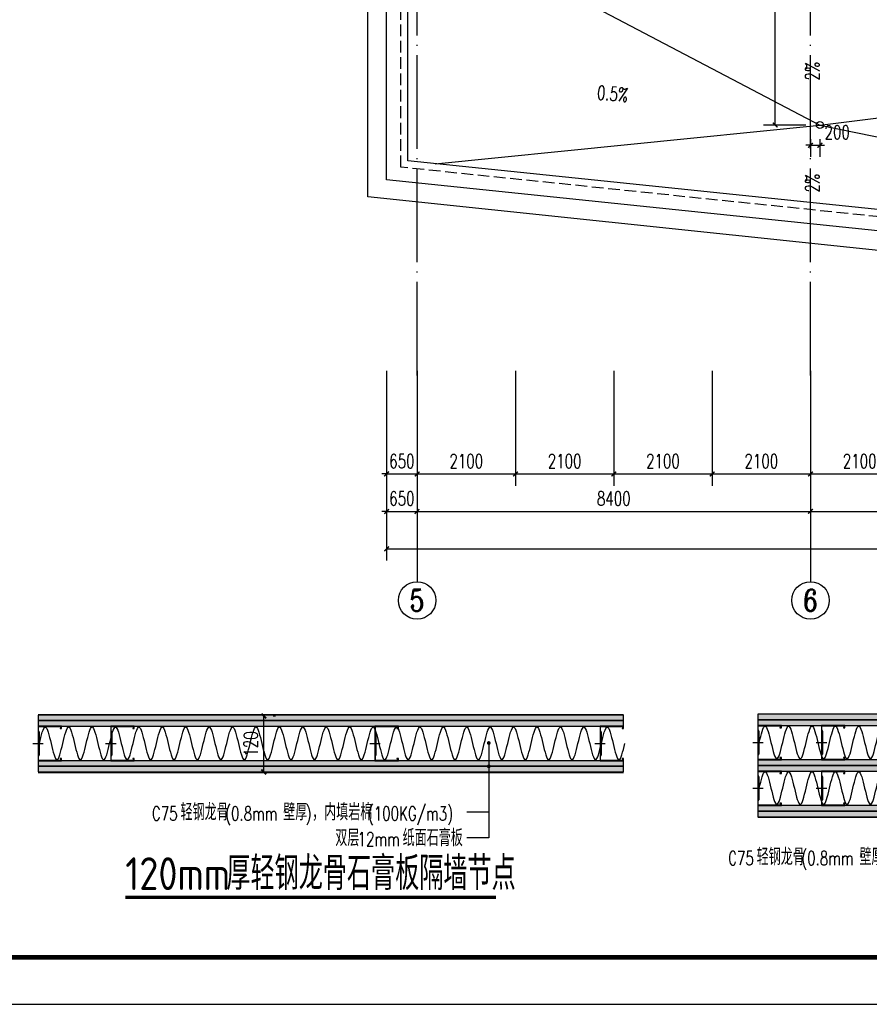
# Model space of a CAD drawing. Extents: x 797781 to 1255204, y 21234 to 1024248.
# Tile 323 of 656: x 888023 to 906164, y 350600 to 371624. Entities that reach past the tile are written whole.
import ezdxf
from ezdxf.enums import TextEntityAlignment as Align

# ---------------------------------------------------------------- set-up
doc = ezdxf.new("R2010")
doc.units = 0
doc.header["$LTSCALE"] = 1000
doc.header["$MEASUREMENT"] = 0
for name, pattern in [('230303生产综合楼-平面图_t8$0$__DASH', [0.35, 0.25, -0.1]), ('230303生产综合楼-平面图_t8$0$DOTE', [2.42, 2, -0.2, 0.02, -0.2]), ('CENTER2', [28.575, 19.05, -3.175, 3.175, -3.175]), ('HIDDEN2', [0.1875, 0.125, -0.0625])]:
    doc.linetypes.add(name, pattern=pattern)
for name, color, linetype in [('230303生产综合楼-平面图_t8$0$AXIS', 3, 'Continuous'), ('230303生产综合楼-平面图_t8$0$AXIS_TEXT', 7, 'Continuous'), ('230303生产综合楼-平面图_t8$0$CURTWALL', 4, 'Continuous'), ('230303生产综合楼-平面图_t8$0$DIM_SYMB', 3, 'Continuous'), ('230303生产综合楼-平面图_t8$0$DOTE', 1, '230303生产综合楼-平面图_t8$0$DOTE'), ('230303生产综合楼-平面图_t8$0$PUB_DIM', 3, 'Continuous'), ('230303生产综合楼-平面图_t8$0$PUB_TEXT', 7, 'Continuous'), ('230303生产综合楼-平面图_t8$0$PUB_TITLE', 4, 'Continuous'), ('230303生产综合楼-平面图_t8$0$VPIPE-雨水', 4, 'Continuous'), ('230303生产综合楼-平面图_t8$0$水管', 4, 'Continuous'), ('230303生产综合楼-平面图_t8$0$看线', 115, 'Continuous'), ('AXIS_TEXT', 7, 'Continuous'), ('DIM_LEAD', 3, 'Continuous'), ('DIM_SYMB', 3, 'Continuous'), ('FD-节点内部线-JYZS', 34, 'Continuous'), ('FD-节点填充-JYZS', 250, 'Continuous'), ('FD-节点完成面线-JYZS', 4, 'Continuous'), ('FD-节点构件-JYZS', 16, 'Continuous'), ('PUB_DIM', 3, 'Continuous'), ('PUB_TEXT', 7, 'Continuous')]:
    doc.layers.add(name, color=color, linetype=linetype)
doc.styles.add('230303生产综合楼-平面图_t8$0$_TCH_AXIS', font='COMPLEX', dxfattribs={"bigfont": 'GBCBIG'})
doc.styles.add('230303生产综合楼-平面图_t8$0$_TCH_DIM', font='SIMPLEX', dxfattribs={"bigfont": 'GBCBIG'})
doc.styles.add('230303生产综合楼-平面图_T8$0$_TCH_DIM_T3', font='SIMPLEX', dxfattribs={"width": 0.705882, "bigfont": 'GBCBIG'})
doc.styles.add('_TCH_DIM', font='SIMPLEX', dxfattribs={"bigfont": 'GBCBIG'})
doc.styles.add('_TCH_DIM_T3', font='SIMPLEX', dxfattribs={"width": 0.705882, "bigfont": 'GBCBIG'})
doc.styles.add('COMPLEX', font='COMPLEX')
doc.styles.get("Standard").update_dxf_attribs({"font": 'gbenor.shx', "bigfont": 'gbcbig.shx'})
doc.dimstyles.new('230303生产综合楼-平面图_T8$0$_TCH_ARCH&&100', dxfattribs={"dimtxt": 297.5, "dimasz": 100, "dimexe": 250, "dimexo": 300, "dimgap": 126.25, "dimtad": 1, "dimdec": 0, "dimzin": 0, "dimdsep": 46, "dimtxsty": '230303生产综合楼-平面图_T8$0$_TCH_DIM_T3', "dimblk": '230303生产综合楼-平面图_t8$0$_ArchTick', "dimcen": 0.09, "dimclrt": 7, "dimazin": 2, "dimtfac": 1, "dimtdec": 0, "dimtix": 1, "dimtmove": 2, "dimatfit": 3, "dimfxl": 1, "dimtolj": 1, "dimtzin": 0, "dimarcsym": 0})
doc.dimstyles.new('_TCH_ARCH&&10', dxfattribs={"dimtxt": 29.75, "dimasz": 10, "dimexe": 25, "dimexo": 30, "dimgap": 12.625, "dimtad": 1, "dimdec": 0, "dimzin": 0, "dimdsep": 46, "dimtxsty": '_TCH_DIM_T3', "dimblk": 'ARCHTICK', "dimcen": 0.09, "dimclrt": 7, "dimazin": 2, "dimtfac": 1, "dimtdec": 0, "dimtix": 1, "dimtmove": 2, "dimatfit": 3, "dimfxl": 1, "dimtolj": 1, "dimtzin": 0, "dimarcsym": 0})

# ---------------------------------------------------------------- blocks, each defined once
blk = doc.blocks.new('*U127')
h = blk.add_hatch(color=250)
h.dxf.hatch_style = 1
h.paths.add_polyline_path([(-31.8, 47), (-31.8, 50), (-36.8, 50), (-36.8, 0), (-26.8, 0), (-23.8, 2), (23.8, 2), (26.8, 0), (36.8, 0), (36.8, 50), (31.8, 50), (31.8, 47), (32.5, 47), (32.5, 49.2), (36, 49.2), (36, 0.8), (27, 0.8), (24, 2.8), (-24, 2.8), (-27, 0.8), (-36, 0.8), (-36, 49.2), (-32.5, 49.2), (-32.5, 47)])
at = {"color": 251, "linetype": 'HIDDEN2'}
blk.add_line((-26.8, 0), (26.8, 0), dxfattribs=at)
at = {"color": 251, "linetype": 'CENTER2', "ltscale": 0.01}
blk.add_line((0, -11.2), (0, 11.2), dxfattribs=at)
blk.add_lwpolyline([(-31.8, 47), (-31.8, 50), (-36.8, 50), (-36.8, 0), (-26.8, 0), (-23.8, 2), (23.8, 2), (26.8, 0), (36.8, 0), (36.8, 50), (31.8, 50), (31.8, 47), (32.5, 47), (32.5, 49.2), (36, 49.2), (36, 0.8), (27, 0.8), (24, 2.8), (-24, 2.8), (-27, 0.8), (-36, 0.8), (-36, 49.2), (-32.5, 49.2), (-32.5, 47), (-31.8, 47)])
blk = doc.blocks.new('*U128')
h = blk.add_hatch()
h.set_pattern_fill('石膏板', color=250)
h.set_pattern_definition([(45, (-1706.9505, 1327.717), (-2.5, 2.5), [0.8, -2.735534]), (135, (-1701.385, 1327.717), (-2.5, -2.5), [0.8, -2.735534])])
h.paths.add_polyline_path([(-60.5, 45.5), (1189.5, 45.5), (1189.5, 57.5), (-60.5, 57.5)])
blk.add_lwpolyline([(-60.5, 45.5), (1189.5, 45.5), (1189.5, 57.5), (-60.5, 57.5)], close=True)
blk = doc.blocks.new('_ArchTick')
at = {"color": 0, "linetype": 'ByBlock', "const_width": 0.4}
blk.add_lwpolyline([(-0.5, -0.5), (0.5, 0.5)], dxfattribs=at)
blk = doc.blocks.new('*D6759')
at = {"layer": 'Defpoints', "color": 0, "transparency": 16777216}
for p in [(1026065.7, 355051.9), (1026075.4, 355051.9), (1026065.7, 354831.9)]:
    blk.add_point(p, dxfattribs=at)
at = {"layer": 'PUB_DIM', "color": 0, "lineweight": -2, "transparency": 16777216}
for p, q in [((1026075.4, 354831.9), (1026075.4, 355051.9)), ((1026095.7, 355051.9), (1026100.4, 355051.9)), ((1026095.7, 354831.9), (1026100.4, 354831.9))]:
    blk.add_line(p, q, dxfattribs=at)
at = {"layer": 'PUB_DIM', "color": 0, "lineweight": -2, "transparency": 16777216, "xscale": 10, "yscale": 10, "zscale": 10}
for p, rotation in [((1026075.4, 355051.9), 90), ((1026075.4, 354831.9), 270)]:
    blk.add_blockref('_ArchTick', p, dxfattribs=dict(at, rotation=rotation))
at = {"layer": 'PUB_DIM', "color": 7, "transparency": 16777216, "insert": (1026047.9, 354941.9), "char_height": 29.75, "attachment_point": 5, "rotation": 90, "style": '_TCH_DIM_T3'}
blk.add_mtext('\\A1;220', dxfattribs=at)
blk = doc.blocks.new('*D6758')
at = {"layer": 'Defpoints', "color": 0, "transparency": 16777216}
for p in [(1022916, 355048.9), (1022925.8, 355048.9), (1022916, 354929.4)]:
    blk.add_point(p, dxfattribs=at)
at = {"layer": 'PUB_DIM', "color": 0, "lineweight": -2, "transparency": 16777216}
for p, q in [((1022925.8, 354929.4), (1022925.8, 355048.9)), ((1022946, 355048.9), (1022950.8, 355048.9)), ((1022946, 354929.4), (1022950.8, 354929.4))]:
    blk.add_line(p, q, dxfattribs=at)
at = {"layer": 'PUB_DIM', "color": 0, "lineweight": -2, "transparency": 16777216, "xscale": 10, "yscale": 10, "zscale": 10}
for p, rotation in [((1022925.8, 355048.9), 90), ((1022925.8, 354929.4), 270)]:
    blk.add_blockref('_ArchTick', p, dxfattribs=dict(at, rotation=rotation))
at = {"layer": 'PUB_DIM', "color": 7, "transparency": 16777216, "insert": (1022898.3, 354989.2), "char_height": 29.75, "attachment_point": 5, "rotation": 90, "style": '_TCH_DIM_T3'}
blk.add_mtext('\\A1;120', dxfattribs=at)
blk = doc.blocks.new('230303生产综合楼-平面图_t8$0$3-XHS')
at = {"layer": '230303生产综合楼-平面图_t8$0$VPIPE-雨水'}
blk.add_circle((1074518.3, 155613.6), 75, dxfattribs=at)
blk = doc.blocks.new('230303生产综合楼-平面图_t8$0$_ArchTick')
at = {"color": 0, "linetype": 'ByBlock', "const_width": 0.3}
blk.add_lwpolyline([(-0.5, -0.5), (0.5, 0.5)], dxfattribs=at)
blk = doc.blocks.new('*D1855')
at = {"layer": '230303生产综合楼-平面图_t8$0$PUB_DIM', "color": 0, "lineweight": -2, "transparency": 16777216}
for p, q in [((904808, 375124), (903904, 375124)), ((904154, 369374), (904154, 375124)), ((904808, 369374), (903904, 369374))]:
    blk.add_line(p, q, dxfattribs=at)
at = {"layer": 'Defpoints', "color": 0, "transparency": 16777216}
for p in [(904154, 375124), (905108, 375124), (905108, 369374)]:
    blk.add_point(p, dxfattribs=at)
at = {"layer": '230303生产综合楼-平面图_t8$0$PUB_DIM', "color": 0, "lineweight": -2, "transparency": 16777216, "xscale": 100, "yscale": 100, "zscale": 100}
for p, rotation in [((904154, 375124), 90), ((904154, 369374), 270)]:
    blk.add_blockref('230303生产综合楼-平面图_t8$0$_ArchTick', p, dxfattribs=dict(at, rotation=rotation))
at = {"layer": '230303生产综合楼-平面图_t8$0$PUB_DIM', "color": 7, "transparency": 16777216, "insert": (903879, 372249), "char_height": 297.5, "attachment_point": 5, "rotation": 90, "style": '230303生产综合楼-平面图_T8$0$_TCH_DIM_T3'}
blk.add_mtext('\\A1;5750', dxfattribs=at)
blk = doc.blocks.new('*D1856')
at = {"layer": '230303生产综合楼-平面图_t8$0$PUB_DIM', "color": 0, "lineweight": -2, "transparency": 16777216}
for p, q in [((904908, 369074), (904908, 368694)), ((905108, 369074), (905108, 368694)), ((904908, 368944), (904808, 368944)), ((904908, 368944), (905108, 368944)), ((905108, 368944), (905208, 368944))]:
    blk.add_line(p, q, dxfattribs=at)
at = {"layer": 'Defpoints', "color": 0, "transparency": 16777216}
for p in [(904908, 369374), (905108, 369374), (905108, 368944)]:
    blk.add_point(p, dxfattribs=at)
at = {"layer": '230303生产综合楼-平面图_t8$0$PUB_DIM', "color": 0, "lineweight": -2, "transparency": 16777216, "xscale": 100, "yscale": 100, "zscale": 100}
blk.add_blockref('230303生产综合楼-平面图_t8$0$_ArchTick', (904908, 368944), dxfattribs=at)
at = {"layer": '230303生产综合楼-平面图_t8$0$PUB_DIM', "color": 0, "lineweight": -2, "transparency": 16777216, "xscale": 100, "yscale": 100, "zscale": 100, "rotation": 180}
blk.add_blockref('230303生产综合楼-平面图_t8$0$_ArchTick', (905108, 368944), dxfattribs=at)
at = {"layer": '230303生产综合楼-平面图_t8$0$PUB_DIM', "color": 7, "transparency": 16777216, "insert": (905478, 369219), "char_height": 297.5, "attachment_point": 5, "style": '230303生产综合楼-平面图_T8$0$_TCH_DIM_T3'}
blk.add_mtext('\\A1;200', dxfattribs=at)
blk = doc.blocks.new('*D2049')
at = {"layer": '230303生产综合楼-平面图_t8$0$AXIS', "color": 0, "lineweight": -2, "transparency": 16777216}
for p, q in [((895858, 364124), (895858, 361674)), ((896508, 364124), (896508, 361674)), ((895858, 361924), (895758, 361924)), ((895858, 361924), (896508, 361924)), ((896508, 361924), (896608, 361924))]:
    blk.add_line(p, q, dxfattribs=at)
at = {"layer": 'Defpoints', "color": 0, "transparency": 16777216}
for p in [(895858, 364424), (896508, 364424), (896508, 361924)]:
    blk.add_point(p, dxfattribs=at)
at = {"layer": '230303生产综合楼-平面图_t8$0$AXIS', "color": 0, "lineweight": -2, "transparency": 16777216, "xscale": 100, "yscale": 100, "zscale": 100}
blk.add_blockref('230303生产综合楼-平面图_t8$0$_ArchTick', (895858, 361924), dxfattribs=at)
at = {"layer": '230303生产综合楼-平面图_t8$0$AXIS', "color": 0, "lineweight": -2, "transparency": 16777216, "xscale": 100, "yscale": 100, "zscale": 100, "rotation": 180}
blk.add_blockref('230303生产综合楼-平面图_t8$0$_ArchTick', (896508, 361924), dxfattribs=at)
at = {"layer": '230303生产综合楼-平面图_t8$0$AXIS', "color": 7, "transparency": 16777216, "insert": (896183, 362199), "char_height": 297.5, "attachment_point": 5, "style": '230303生产综合楼-平面图_T8$0$_TCH_DIM_T3'}
blk.add_mtext('\\A1;650', dxfattribs=at)
blk = doc.blocks.new('*D2050')
at = {"layer": '230303生产综合楼-平面图_t8$0$AXIS', "color": 0, "lineweight": -2, "transparency": 16777216}
for p, q in [((896508, 364124), (896508, 361674)), ((898608, 364124), (898608, 361674)), ((896508, 361924), (898608, 361924))]:
    blk.add_line(p, q, dxfattribs=at)
at = {"layer": 'Defpoints', "color": 0, "transparency": 16777216}
for p in [(896508, 364424), (898608, 364424), (898608, 361924)]:
    blk.add_point(p, dxfattribs=at)
at = {"layer": '230303生产综合楼-平面图_t8$0$AXIS', "color": 0, "lineweight": -2, "transparency": 16777216, "xscale": 100, "yscale": 100, "zscale": 100, "rotation": 180}
blk.add_blockref('230303生产综合楼-平面图_t8$0$_ArchTick', (896508, 361924), dxfattribs=at)
at = {"layer": '230303生产综合楼-平面图_t8$0$AXIS', "color": 0, "lineweight": -2, "transparency": 16777216, "xscale": 100, "yscale": 100, "zscale": 100}
blk.add_blockref('230303生产综合楼-平面图_t8$0$_ArchTick', (898608, 361924), dxfattribs=at)
at = {"layer": '230303生产综合楼-平面图_t8$0$AXIS', "color": 7, "transparency": 16777216, "insert": (897558, 362199), "char_height": 297.5, "attachment_point": 5, "style": '230303生产综合楼-平面图_T8$0$_TCH_DIM_T3'}
blk.add_mtext('\\A1;2100', dxfattribs=at)
blk = doc.blocks.new('*D2051')
at = {"layer": '230303生产综合楼-平面图_t8$0$AXIS', "color": 0, "lineweight": -2, "transparency": 16777216}
for p, q in [((898608, 364124), (898608, 361674)), ((900708, 364124), (900708, 361674)), ((898608, 361924), (900708, 361924))]:
    blk.add_line(p, q, dxfattribs=at)
at = {"layer": 'Defpoints', "color": 0, "transparency": 16777216}
for p in [(898608, 364424), (900708, 364424), (900708, 361924)]:
    blk.add_point(p, dxfattribs=at)
at = {"layer": '230303生产综合楼-平面图_t8$0$AXIS', "color": 0, "lineweight": -2, "transparency": 16777216, "xscale": 100, "yscale": 100, "zscale": 100, "rotation": 180}
blk.add_blockref('230303生产综合楼-平面图_t8$0$_ArchTick', (898608, 361924), dxfattribs=at)
at = {"layer": '230303生产综合楼-平面图_t8$0$AXIS', "color": 0, "lineweight": -2, "transparency": 16777216, "xscale": 100, "yscale": 100, "zscale": 100}
blk.add_blockref('230303生产综合楼-平面图_t8$0$_ArchTick', (900708, 361924), dxfattribs=at)
at = {"layer": '230303生产综合楼-平面图_t8$0$AXIS', "color": 7, "transparency": 16777216, "insert": (899658, 362199), "char_height": 297.5, "attachment_point": 5, "style": '230303生产综合楼-平面图_T8$0$_TCH_DIM_T3'}
blk.add_mtext('\\A1;2100', dxfattribs=at)
blk = doc.blocks.new('*D2052')
at = {"layer": '230303生产综合楼-平面图_t8$0$AXIS', "color": 0, "lineweight": -2, "transparency": 16777216}
for p, q in [((900708, 364124), (900708, 361674)), ((902808, 364124), (902808, 361674)), ((900708, 361924), (902808, 361924))]:
    blk.add_line(p, q, dxfattribs=at)
at = {"layer": 'Defpoints', "color": 0, "transparency": 16777216}
for p in [(900708, 364424), (902808, 364424), (902808, 361924)]:
    blk.add_point(p, dxfattribs=at)
at = {"layer": '230303生产综合楼-平面图_t8$0$AXIS', "color": 0, "lineweight": -2, "transparency": 16777216, "xscale": 100, "yscale": 100, "zscale": 100, "rotation": 180}
blk.add_blockref('230303生产综合楼-平面图_t8$0$_ArchTick', (900708, 361924), dxfattribs=at)
at = {"layer": '230303生产综合楼-平面图_t8$0$AXIS', "color": 0, "lineweight": -2, "transparency": 16777216, "xscale": 100, "yscale": 100, "zscale": 100}
blk.add_blockref('230303生产综合楼-平面图_t8$0$_ArchTick', (902808, 361924), dxfattribs=at)
at = {"layer": '230303生产综合楼-平面图_t8$0$AXIS', "color": 7, "transparency": 16777216, "insert": (901758, 362199), "char_height": 297.5, "attachment_point": 5, "style": '230303生产综合楼-平面图_T8$0$_TCH_DIM_T3'}
blk.add_mtext('\\A1;2100', dxfattribs=at)
blk = doc.blocks.new('*D2053')
at = {"layer": '230303生产综合楼-平面图_t8$0$AXIS', "color": 0, "lineweight": -2, "transparency": 16777216}
for p, q in [((902808, 364124), (902808, 361674)), ((904908, 364124), (904908, 361674)), ((902808, 361924), (904908, 361924))]:
    blk.add_line(p, q, dxfattribs=at)
at = {"layer": 'Defpoints', "color": 0, "transparency": 16777216}
for p in [(902808, 364424), (904908, 364424), (904908, 361924)]:
    blk.add_point(p, dxfattribs=at)
at = {"layer": '230303生产综合楼-平面图_t8$0$AXIS', "color": 0, "lineweight": -2, "transparency": 16777216, "xscale": 100, "yscale": 100, "zscale": 100, "rotation": 180}
blk.add_blockref('230303生产综合楼-平面图_t8$0$_ArchTick', (902808, 361924), dxfattribs=at)
at = {"layer": '230303生产综合楼-平面图_t8$0$AXIS', "color": 0, "lineweight": -2, "transparency": 16777216, "xscale": 100, "yscale": 100, "zscale": 100}
blk.add_blockref('230303生产综合楼-平面图_t8$0$_ArchTick', (904908, 361924), dxfattribs=at)
at = {"layer": '230303生产综合楼-平面图_t8$0$AXIS', "color": 7, "transparency": 16777216, "insert": (903858, 362199), "char_height": 297.5, "attachment_point": 5, "style": '230303生产综合楼-平面图_T8$0$_TCH_DIM_T3'}
blk.add_mtext('\\A1;2100', dxfattribs=at)
blk = doc.blocks.new('*D2054')
at = {"layer": '230303生产综合楼-平面图_t8$0$AXIS', "color": 0, "lineweight": -2, "transparency": 16777216}
for p, q in [((904908, 364124), (904908, 361674)), ((907008, 364124), (907008, 361674)), ((904908, 361924), (907008, 361924))]:
    blk.add_line(p, q, dxfattribs=at)
at = {"layer": 'Defpoints', "color": 0, "transparency": 16777216}
for p in [(904908, 364424), (907008, 364424), (907008, 361924)]:
    blk.add_point(p, dxfattribs=at)
at = {"layer": '230303生产综合楼-平面图_t8$0$AXIS', "color": 0, "lineweight": -2, "transparency": 16777216, "xscale": 100, "yscale": 100, "zscale": 100, "rotation": 180}
blk.add_blockref('230303生产综合楼-平面图_t8$0$_ArchTick', (904908, 361924), dxfattribs=at)
at = {"layer": '230303生产综合楼-平面图_t8$0$AXIS', "color": 0, "lineweight": -2, "transparency": 16777216, "xscale": 100, "yscale": 100, "zscale": 100}
blk.add_blockref('230303生产综合楼-平面图_t8$0$_ArchTick', (907008, 361924), dxfattribs=at)
at = {"layer": '230303生产综合楼-平面图_t8$0$AXIS', "color": 7, "transparency": 16777216, "insert": (905958, 362199), "char_height": 297.5, "attachment_point": 5, "style": '230303生产综合楼-平面图_T8$0$_TCH_DIM_T3'}
blk.add_mtext('\\A1;2100', dxfattribs=at)
blk = doc.blocks.new('*D2123')
at = {"layer": '230303生产综合楼-平面图_t8$0$AXIS', "color": 0, "lineweight": -2, "transparency": 16777216}
for p, q in [((895858, 363324), (895858, 360874)), ((896508, 363324), (896508, 360874)), ((895858, 361124), (895758, 361124)), ((895858, 361124), (896508, 361124)), ((896508, 361124), (896608, 361124))]:
    blk.add_line(p, q, dxfattribs=at)
at = {"layer": 'Defpoints', "color": 0, "transparency": 16777216}
for p in [(895858, 363624), (896508, 363624), (896508, 361124)]:
    blk.add_point(p, dxfattribs=at)
at = {"layer": '230303生产综合楼-平面图_t8$0$AXIS', "color": 0, "lineweight": -2, "transparency": 16777216, "xscale": 100, "yscale": 100, "zscale": 100}
blk.add_blockref('230303生产综合楼-平面图_t8$0$_ArchTick', (895858, 361124), dxfattribs=at)
at = {"layer": '230303生产综合楼-平面图_t8$0$AXIS', "color": 0, "lineweight": -2, "transparency": 16777216, "xscale": 100, "yscale": 100, "zscale": 100, "rotation": 180}
blk.add_blockref('230303生产综合楼-平面图_t8$0$_ArchTick', (896508, 361124), dxfattribs=at)
at = {"layer": '230303生产综合楼-平面图_t8$0$AXIS', "color": 7, "transparency": 16777216, "insert": (896183, 361399), "char_height": 297.5, "attachment_point": 5, "style": '230303生产综合楼-平面图_T8$0$_TCH_DIM_T3'}
blk.add_mtext('\\A1;650', dxfattribs=at)
blk = doc.blocks.new('*D2124')
at = {"layer": '230303生产综合楼-平面图_t8$0$AXIS', "color": 0, "lineweight": -2, "transparency": 16777216}
for p, q in [((896508, 363324), (896508, 360874)), ((904908, 363324), (904908, 360874)), ((896508, 361124), (904908, 361124))]:
    blk.add_line(p, q, dxfattribs=at)
at = {"layer": 'Defpoints', "color": 0, "transparency": 16777216}
for p in [(896508, 363624), (904908, 363624), (904908, 361124)]:
    blk.add_point(p, dxfattribs=at)
at = {"layer": '230303生产综合楼-平面图_t8$0$AXIS', "color": 0, "lineweight": -2, "transparency": 16777216, "xscale": 100, "yscale": 100, "zscale": 100, "rotation": 180}
blk.add_blockref('230303生产综合楼-平面图_t8$0$_ArchTick', (896508, 361124), dxfattribs=at)
at = {"layer": '230303生产综合楼-平面图_t8$0$AXIS', "color": 0, "lineweight": -2, "transparency": 16777216, "xscale": 100, "yscale": 100, "zscale": 100}
blk.add_blockref('230303生产综合楼-平面图_t8$0$_ArchTick', (904908, 361124), dxfattribs=at)
at = {"layer": '230303生产综合楼-平面图_t8$0$AXIS', "color": 7, "transparency": 16777216, "insert": (900708, 361399), "char_height": 297.5, "attachment_point": 5, "style": '230303生产综合楼-平面图_T8$0$_TCH_DIM_T3'}
blk.add_mtext('\\A1;8400', dxfattribs=at)
blk = doc.blocks.new('*D2125')
at = {"layer": '230303生产综合楼-平面图_t8$0$AXIS', "color": 0, "lineweight": -2, "transparency": 16777216}
for p, q in [((904908, 363324), (904908, 360874)), ((913308, 363324), (913308, 360874)), ((904908, 361124), (913308, 361124))]:
    blk.add_line(p, q, dxfattribs=at)
at = {"layer": 'Defpoints', "color": 0, "transparency": 16777216}
for p in [(904908, 363624), (913308, 363624), (913308, 361124)]:
    blk.add_point(p, dxfattribs=at)
at = {"layer": '230303生产综合楼-平面图_t8$0$AXIS', "color": 0, "lineweight": -2, "transparency": 16777216, "xscale": 100, "yscale": 100, "zscale": 100, "rotation": 180}
blk.add_blockref('230303生产综合楼-平面图_t8$0$_ArchTick', (904908, 361124), dxfattribs=at)
at = {"layer": '230303生产综合楼-平面图_t8$0$AXIS', "color": 0, "lineweight": -2, "transparency": 16777216, "xscale": 100, "yscale": 100, "zscale": 100}
blk.add_blockref('230303生产综合楼-平面图_t8$0$_ArchTick', (913308, 361124), dxfattribs=at)
at = {"layer": '230303生产综合楼-平面图_t8$0$AXIS', "color": 7, "transparency": 16777216, "insert": (909108, 361399), "char_height": 297.5, "attachment_point": 5, "style": '230303生产综合楼-平面图_T8$0$_TCH_DIM_T3'}
blk.add_mtext('\\A1;8400', dxfattribs=at)
blk = doc.blocks.new('*D2136')
at = {"layer": '230303生产综合楼-平面图_t8$0$AXIS', "color": 0, "lineweight": -2, "transparency": 16777216}
for p, q in [((895858, 363324), (895858, 360074)), ((989558, 363324), (989558, 360074)), ((895858, 360324), (989558, 360324))]:
    blk.add_line(p, q, dxfattribs=at)
at = {"layer": 'Defpoints', "color": 0, "transparency": 16777216}
for p in [(895858, 363624), (989558, 363624), (989558, 360324)]:
    blk.add_point(p, dxfattribs=at)
at = {"layer": '230303生产综合楼-平面图_t8$0$AXIS', "color": 0, "lineweight": -2, "transparency": 16777216, "xscale": 100, "yscale": 100, "zscale": 100, "rotation": 180}
blk.add_blockref('230303生产综合楼-平面图_t8$0$_ArchTick', (895858, 360324), dxfattribs=at)
at = {"layer": '230303生产综合楼-平面图_t8$0$AXIS', "color": 0, "lineweight": -2, "transparency": 16777216, "xscale": 100, "yscale": 100, "zscale": 100}
blk.add_blockref('230303生产综合楼-平面图_t8$0$_ArchTick', (989558, 360324), dxfattribs=at)
at = {"layer": '230303生产综合楼-平面图_t8$0$AXIS', "color": 7, "transparency": 16777216, "insert": (942708, 360599), "char_height": 297.5, "attachment_point": 5, "style": '230303生产综合楼-平面图_T8$0$_TCH_DIM_T3'}
blk.add_mtext('\\A1;93700', dxfattribs=at)
blk = doc.blocks.new('_AXISO')
blk.add_circle((0, 0), 0.5)
at = {"layer": 'AXIS_TEXT', "style": 'COMPLEX', "width": 1.041667}
blk.add_attdef('A', text='', height=0.56, dxfattribs=at).set_placement((-0.25, -0.28), (0.25, -0.28), align=Align.FIT)
blk = doc.blocks.new('22222')
at = {"layer": 'DIM_LEAD', "const_width": 4}
for points in [[(1025746.1, 355049.9, 1), (1025746.1, 355053.9, 1)], [(1025746.1, 355036.9, 1), (1025746.1, 355040.9, 1)], [(1025958.6, 354891.7, 1), (1025958.6, 354895.7, 1)], [(1025958.6, 354841.9, 1), (1025958.6, 354845.9, 1)]]:
    blk.add_lwpolyline(points, format="xyb", close=True, dxfattribs=at)
at = {"layer": 'DIM_SYMB'}
for p, q in [((1025746.1, 355089), (1025746.1, 355143.9)), ((1025746.1, 355143.9), (1025793.3, 355143.9)), ((1025746.1, 355038.9), (1025746.1, 355089)), ((1025746.1, 355089), (1025793.3, 355089)), ((1025958.6, 354893.7), (1025958.6, 354745.9)), ((1025958.6, 354745.9), (1025911.5, 354745.9)), ((1025958.6, 354745.9), (1025958.6, 354690.9)), ((1025958.6, 354690.9), (1025911.5, 354690.9))]:
    blk.add_line(p, q, dxfattribs=at)
at = {"layer": 'DIM_SYMB', "const_width": 7}
blk.add_lwpolyline([(1025958.7, 354661.7), (1026761.7, 354661.7)], dxfattribs=at)
at = {"layer": 'FD-节点填充-JYZS'}
for points in [[(1025306, 354990.2), (1025310.1, 355007.7), (1025318.5, 355042.7), (1025331, 354990.2), (1025343.5, 354937.7), (1025356, 354990.2), (1025368.5, 355042.7), (1025381, 354990.2), (1025393.5, 354937.7), (1025406, 354990.2), (1025418.5, 355042.7), (1025431, 354990.2), (1025443.5, 354937.7), (1025456, 354990.2), (1025468.5, 355042.7), (1025481, 354990.2), (1025493.5, 354937.7), (1025506, 354990.2), (1025518.5, 355042.7), (1025531, 354990.2), (1025543.5, 354937.7), (1025556, 354990.2), (1025568.5, 355042.7), (1025581, 354990.2), (1025593.5, 354937.7), (1025606, 354990.2), (1025618.5, 355042.7), (1025631, 354990.2), (1025643.5, 354937.7), (1025656, 354990.2), (1025668.5, 355042.7), (1025681, 354990.2), (1025693.5, 354937.7), (1025706, 354990.2), (1025718.5, 355042.7), (1025731, 354990.2), (1025743.5, 354937.7), (1025756, 354990.2), (1025768.5, 355042.7), (1025781, 354990.2), (1025793.5, 354937.7), (1025806, 354990.2), (1025818.5, 355042.7), (1025831, 354990.2), (1025843.5, 354937.7), (1025856, 354990.2), (1025868.5, 355042.7), (1025881, 354990.2), (1025893.5, 354937.7), (1025906, 354990.2), (1025918.5, 355042.7), (1025931, 354990.2), (1025943.5, 354937.7), (1025956, 354990.2), (1025968.5, 355042.7), (1025981, 354990.2), (1025993.5, 354937.7), (1026006, 354990.2), (1026018.5, 355042.7), (1026031, 354990.2), (1026043.5, 354937.7), (1026056, 354990.2), (1026068.5, 355042.7), (1026081, 354990.2), (1026093.5, 354937.7), (1026106, 354990.2), (1026118.5, 355042.7), (1026131, 354990.2), (1026143.5, 354937.7), (1026156, 354990.2), (1026168.5, 355042.7), (1026181, 354990.2), (1026193.5, 354937.7), (1026206, 354990.2), (1026218.5, 355042.7), (1026231, 354990.2), (1026243.5, 354937.7), (1026256, 354990.2), (1026268.5, 355042.7), (1026281, 354990.2), (1026293.5, 354937.7), (1026306, 354990.2), (1026318.5, 355042.7), (1026331, 354990.2), (1026343.5, 354937.7), (1026356, 354990.2), (1026368.5, 355042.7), (1026381, 354990.2), (1026393.5, 354937.7), (1026406, 354990.2), (1026418.5, 355042.7), (1026431, 354990.2), (1026443.5, 354937.7), (1026456, 354990.2), (1026468.5, 355042.7), (1026481, 354990.2), (1026493.5, 354937.7), (1026506, 354990.2), (1026518.5, 355042.7), (1026531, 354990.2), (1026543.5, 354937.7), (1026551.8, 354972.7), (1026556, 354990.2)], [(1025306, 354892.7), (1025310.1, 354910.2), (1025318.5, 354945.2), (1025331, 354892.7), (1025343.5, 354840.2), (1025356, 354892.7), (1025368.5, 354945.2), (1025381, 354892.7), (1025393.5, 354840.2), (1025406, 354892.7), (1025418.5, 354945.2), (1025431, 354892.7), (1025443.5, 354840.2), (1025456, 354892.7), (1025468.5, 354945.2), (1025481, 354892.7), (1025493.5, 354840.2), (1025506, 354892.7), (1025518.5, 354945.2), (1025531, 354892.7), (1025543.5, 354840.2), (1025556, 354892.7), (1025568.5, 354945.2), (1025581, 354892.7), (1025593.5, 354840.2), (1025606, 354892.7), (1025618.5, 354945.2), (1025631, 354892.7), (1025643.5, 354840.2), (1025656, 354892.7), (1025668.5, 354945.2), (1025681, 354892.7), (1025693.5, 354840.2), (1025706, 354892.7), (1025718.5, 354945.2), (1025731, 354892.7), (1025743.5, 354840.2), (1025756, 354892.7), (1025768.5, 354945.2), (1025781, 354892.7), (1025793.5, 354840.2), (1025806, 354892.7), (1025818.5, 354945.2), (1025831, 354892.7), (1025843.5, 354840.2), (1025856, 354892.7), (1025868.5, 354945.2), (1025881, 354892.7), (1025893.5, 354840.2), (1025906, 354892.7), (1025918.5, 354945.2), (1025931, 354892.7), (1025943.5, 354840.2), (1025956, 354892.7), (1025968.5, 354945.2), (1025981, 354892.7), (1025993.5, 354840.2), (1026006, 354892.7), (1026018.5, 354945.2), (1026031, 354892.7), (1026043.5, 354840.2), (1026056, 354892.7), (1026068.5, 354945.2), (1026081, 354892.7), (1026093.5, 354840.2), (1026106, 354892.7), (1026118.5, 354945.2), (1026131, 354892.7), (1026143.5, 354840.2), (1026156, 354892.7), (1026168.5, 354945.2), (1026181, 354892.7), (1026193.5, 354840.2), (1026206, 354892.7), (1026218.5, 354945.2), (1026231, 354892.7), (1026243.5, 354840.2), (1026256, 354892.7), (1026268.5, 354945.2), (1026281, 354892.7), (1026293.5, 354840.2), (1026306, 354892.7), (1026318.5, 354945.2), (1026331, 354892.7), (1026343.5, 354840.2), (1026356, 354892.7), (1026368.5, 354945.2), (1026381, 354892.7), (1026393.5, 354840.2), (1026406, 354892.7), (1026418.5, 354945.2), (1026431, 354892.7), (1026443.5, 354840.2), (1026456, 354892.7), (1026468.5, 354945.2), (1026481, 354892.7), (1026493.5, 354840.2), (1026506, 354892.7), (1026518.5, 354945.2), (1026531, 354892.7), (1026543.5, 354840.2), (1026551.8, 354875.2), (1026556, 354892.7)]]:
    blk.add_open_spline(points, degree=3, knots=[0, 0, 0, 0, 37.165181, 74.330353, 111.495525, 148.660697, 185.825869, 222.991041, 260.156212, 297.321384, 334.486556, 371.651728, 408.8169, 445.982072, 483.147244, 520.312416, 557.477587, 594.642759, 631.807931, 668.973103, 706.138275, 743.303447, 780.468619, 817.633791, 854.798962, 891.964134, 929.129306, 966.294478, 1003.45965, 1040.624822, 1077.789994, 1114.955165, 1152.120337, 1189.285509, 1226.450681, 1263.615853, 1300.781025, 1337.946197, 1375.111369, 1412.27654, 1449.441712, 1486.606884, 1523.772056, 1560.937228, 1598.1024, 1635.267572, 1672.432743, 1709.597915, 1746.763087, 1783.928259, 1821.093412, 1858.258575, 1895.423737, 1932.58889, 1969.754062, 2006.919234, 2044.084406, 2081.249578, 2118.414749, 2155.579921, 2192.745093, 2229.910265, 2267.075437, 2304.240609, 2341.405781, 2378.570952, 2415.736124, 2452.901296, 2490.066468, 2527.23164, 2564.396812, 2601.561984, 2638.727156, 2675.892327, 2713.057499, 2750.222671, 2787.387843, 2824.553015, 2861.718187, 2898.883359, 2936.048531, 2973.213702, 3010.378874, 3047.544046, 3084.709218, 3121.87439, 3159.039562, 3196.204734, 3233.369905, 3270.535077, 3307.700249, 3344.865421, 3382.030593, 3419.195765, 3456.360937, 3493.526109, 3530.69128, 3567.856452, 3605.021624, 3642.186796, 3679.351968, 3716.517149, 3716.517149, 3716.517149, 3716.517149], dxfattribs=at)
at = {"layer": 'FD-节点完成面线-JYZS'}
for p, q in [((1025303.2, 355051.9), (1026553.2, 355051.9)), ((1025303.2, 354830.9), (1026553.2, 354830.9))]:
    blk.add_line(p, q, dxfattribs=at)
at = {"layer": 'FD-节点内部线-JYZS'}
for p in [(1025363.7, 354993.5), (1025363.7, 354981.5), (1025363.7, 354896), (1025363.7, 354884), (1025363.7, 354798.5), (1025363.7, 354786.5)]:
    blk.add_blockref('*U128', p, dxfattribs=at)
at = {"layer": 'FD-节点构件-JYZS', "rotation": 270}
for p in [(1025303.2, 354990.2), (1025438.9, 354990.2), (1025993.1, 354990.2), (1026503.2, 354990.2), (1025303.2, 354892.7), (1025438.9, 354892.7), (1025993.1, 354892.7), (1026503.2, 354892.7)]:
    blk.add_blockref('*U127', p, dxfattribs=at)
at = {"layer": 'PUB_TEXT', "style": '_TCH_DIM'}
for s, p in [('完成面', (1025813.2, 355126.4)), ('双层', (1025813.2, 355071.5)), ('纸面石膏板', (1025956.9, 355071.5)), ('轻钢龙骨', (1025300.4, 354728.4)), ('壁厚', (1025519.7, 354728.4)), ('，内填岩棉', (1025581.4, 354728.4)), ('双层', (1025631, 354673.4)), ('纸面石膏板', (1025774.6, 354673.4))]:
    blk.add_text(s, height=35.74, dxfattribs=at).set_placement(p)
at = {"layer": 'PUB_TEXT', "style": '_TCH_DIM', "width": 0.705882}
for s, height, p in [('12mm', 29.75, (1025860.9, 355071.5)), ('(0.8mm', 29.75, (1025395.7, 354728.4)), (')', 29.8, (1025567.4, 354728.4)), ('(100KG/m3)', 29.75, (1025700.5, 354728.4)), ('C75', 29.75, (1025239.4, 354728.4)), ('12mm', 29.75, (1025678.6, 354673.4))]:
    blk.add_text(s, height=height, dxfattribs=at).set_placement(p)
at = {"layer": 'PUB_TEXT'}
for s, height, p in [('220mm', 70, (1025958.7, 354677.2)), ('厚轻钢龙骨石膏板隔墙节点', 71.489, (1026186.2, 354677.2))]:
    blk.add_text(s, height=height, dxfattribs=at).set_placement(p)
at = {"layer": 'PUB_DIM'}
dim = blk.add_aligned_dim(p1=(1026065.7, 354831.9), p2=(1026065.7, 355051.9), distance=-9.8, dimstyle='_TCH_ARCH&&10', dxfattribs=at)
dim.commit()
dim.dimension.update_dxf_attribs({"geometry": '*D6759', "text_midpoint": (1026047.9, 354941.9)})
blk = doc.blocks.new('11111')
at = {"layer": 'DIM_LEAD', "const_width": 4}
for points in [[(1023406.3, 354989.2, 1), (1023406.3, 354993.2, 1)], [(1023406.3, 354939.4, 1), (1023406.3, 354943.4, 1)]]:
    blk.add_lwpolyline(points, format="xyb", close=True, dxfattribs=at)
at = {"layer": 'DIM_SYMB'}
for p, q in [((1023406.3, 354991.2), (1023406.3, 354843.4)), ((1023406.3, 354843.4), (1023359.2, 354843.4)), ((1023406.3, 354843.4), (1023406.3, 354788.4)), ((1023406.3, 354788.4), (1023359.2, 354788.4))]:
    blk.add_line(p, q, dxfattribs=at)
at = {"layer": 'DIM_SYMB', "const_width": 7}
blk.add_lwpolyline([(1022630.3, 354661.7), (1023421.7, 354661.7)], dxfattribs=at)
at = {"layer": 'FD-节点填充-JYZS'}
blk.add_open_spline([(1022446.8, 354990.2), (1022451, 355007.7), (1022459.3, 355042.7), (1022471.8, 354990.2), (1022484.3, 354937.7), (1022496.8, 354990.2), (1022509.3, 355042.7), (1022521.8, 354990.2), (1022534.3, 354937.7), (1022546.8, 354990.2), (1022559.3, 355042.7), (1022571.8, 354990.2), (1022584.3, 354937.7), (1022596.8, 354990.2), (1022609.3, 355042.7), (1022621.8, 354990.2), (1022634.3, 354937.7), (1022646.8, 354990.2), (1022659.3, 355042.7), (1022671.8, 354990.2), (1022684.3, 354937.7), (1022696.8, 354990.2), (1022709.3, 355042.7), (1022721.8, 354990.2), (1022734.3, 354937.7), (1022746.8, 354990.2), (1022759.3, 355042.7), (1022771.8, 354990.2), (1022784.3, 354937.7), (1022796.8, 354990.2), (1022809.3, 355042.7), (1022821.8, 354990.2), (1022834.3, 354937.7), (1022846.8, 354990.2), (1022859.3, 355042.7), (1022871.8, 354990.2), (1022884.3, 354937.7), (1022896.8, 354990.2), (1022909.3, 355042.7), (1022921.8, 354990.2), (1022934.3, 354937.7), (1022946.8, 354990.2), (1022959.3, 355042.7), (1022971.8, 354990.2), (1022984.3, 354937.7), (1022996.8, 354990.2), (1023009.3, 355042.7), (1023021.8, 354990.2), (1023034.3, 354937.7), (1023046.8, 354990.2), (1023059.3, 355042.7), (1023071.8, 354990.2), (1023084.3, 354937.7), (1023096.8, 354990.2), (1023109.3, 355042.7), (1023121.8, 354990.2), (1023134.3, 354937.7), (1023146.8, 354990.2), (1023159.3, 355042.7), (1023171.8, 354990.2), (1023184.3, 354937.7), (1023196.8, 354990.2), (1023209.3, 355042.7), (1023221.8, 354990.2), (1023234.3, 354937.7), (1023246.8, 354990.2), (1023259.3, 355042.7), (1023271.8, 354990.2), (1023284.3, 354937.7), (1023296.8, 354990.2), (1023309.3, 355042.7), (1023321.8, 354990.2), (1023334.3, 354937.7), (1023346.8, 354990.2), (1023359.3, 355042.7), (1023371.8, 354990.2), (1023384.3, 354937.7), (1023396.8, 354990.2), (1023409.3, 355042.7), (1023421.8, 354990.2), (1023434.3, 354937.7), (1023446.8, 354990.2), (1023459.3, 355042.7), (1023471.8, 354990.2), (1023484.3, 354937.7), (1023496.8, 354990.2), (1023509.3, 355042.7), (1023521.8, 354990.2), (1023534.3, 354937.7), (1023546.8, 354990.2), (1023559.3, 355042.7), (1023571.8, 354990.2), (1023584.3, 354937.7), (1023596.8, 354990.2), (1023609.3, 355042.7), (1023621.8, 354990.2), (1023634.3, 354937.7), (1023646.8, 354990.2), (1023659.3, 355042.7), (1023671.8, 354990.2), (1023684.3, 354937.7), (1023692.6, 354972.7), (1023696.8, 354990.2)], degree=3, knots=[0, 0, 0, 0, 37.165181, 74.330353, 111.495525, 148.660697, 185.825869, 222.991041, 260.156212, 297.321384, 334.486556, 371.651728, 408.8169, 445.982072, 483.147244, 520.312416, 557.477587, 594.642759, 631.807931, 668.973103, 706.138275, 743.303447, 780.468619, 817.633791, 854.798962, 891.964134, 929.129306, 966.294478, 1003.45965, 1040.624822, 1077.789994, 1114.955165, 1152.120337, 1189.285509, 1226.450681, 1263.615853, 1300.781025, 1337.946197, 1375.111369, 1412.27654, 1449.441712, 1486.606884, 1523.772056, 1560.937228, 1598.1024, 1635.267572, 1672.432743, 1709.597915, 1746.763087, 1783.928259, 1821.093412, 1858.258575, 1895.423737, 1932.58889, 1969.754062, 2006.919234, 2044.084406, 2081.249578, 2118.414749, 2155.579921, 2192.745093, 2229.910265, 2267.075437, 2304.240609, 2341.405781, 2378.570952, 2415.736124, 2452.901296, 2490.066468, 2527.23164, 2564.396812, 2601.561984, 2638.727156, 2675.892327, 2713.057499, 2750.222671, 2787.387843, 2824.553015, 2861.718187, 2898.883359, 2936.048531, 2973.213702, 3010.378874, 3047.544046, 3084.709218, 3121.87439, 3159.039562, 3196.204734, 3233.369905, 3270.535077, 3307.700249, 3344.865421, 3382.030593, 3419.195765, 3456.360937, 3493.526109, 3530.69128, 3567.856452, 3605.021624, 3642.186796, 3679.351968, 3716.517149, 3716.517149, 3716.517149, 3716.517149], dxfattribs=at)
at = {"layer": 'FD-节点完成面线-JYZS'}
for p, q in [((1022444, 355051.9), (1023694, 355051.9)), ((1022444, 354928.4), (1023694, 354928.4))]:
    blk.add_line(p, q, dxfattribs=at)
at = {"layer": 'FD-节点内部线-JYZS'}
for p in [(1022504.5, 354993.5), (1022504.5, 354981.5), (1022504.5, 354896), (1022504.5, 354884)]:
    blk.add_blockref('*U128', p, dxfattribs=at)
at = {"layer": 'FD-节点构件-JYZS', "rotation": 270}
for p in [(1022444, 354990.2), (1022599.4, 354990.2), (1023163.4, 354990.2), (1023644, 354990.2)]:
    blk.add_blockref('*U127', p, dxfattribs=at)
at = {"layer": 'PUB_TEXT', "style": '_TCH_DIM'}
for s, p in [('轻钢龙骨', (1022748.1, 354825.9)), ('壁厚', (1022967.4, 354825.9)), ('，内填岩棉', (1023029.1, 354825.9)), ('双层', (1023078.7, 354770.9)), ('纸面石膏板', (1023222.3, 354770.9))]:
    blk.add_text(s, height=35.74, dxfattribs=at).set_placement(p)
at = {"layer": 'PUB_TEXT', "style": '_TCH_DIM', "width": 0.705882}
for s, height, p in [('C75', 29.75, (1022687.1, 354825.9)), ('(0.8mm', 29.75, (1022843.4, 354825.9)), (')', 29.8, (1023015.1, 354825.9)), ('(100KG/m3)', 29.75, (1023148.2, 354825.9)), ('12mm', 29.75, (1023126.3, 354770.9))]:
    blk.add_text(s, height=height, dxfattribs=at).set_placement(p)
at = {"layer": 'PUB_TEXT'}
for s, height, p in [('120mm', 70, (1022630.3, 354677.2)), ('厚轻钢龙骨石膏板隔墙节点', 71.489, (1022846.2, 354677.2))]:
    blk.add_text(s, height=height, dxfattribs=at).set_placement(p)
at = {"layer": 'PUB_DIM'}
dim = blk.add_aligned_dim(p1=(1022916.0107833, 354929.4436571), p2=(1022916.0107833, 355048.9436571), distance=-9.7799589, dimstyle='_TCH_ARCH&&10', dxfattribs=at)
dim.commit()
dim.dimension.update_dxf_attribs({"geometry": '*D6758', "text_midpoint": (1022898.2907423, 354989.1936571)})

msp = doc.modelspace()

# ---------------------------------------------------------------- linework, layer by layer
at = {"layer": '230303生产综合楼-平面图_t8$0$AXIS'}
for p, q in [((896508, 363624.2), (896508, 359624.2)), ((904908, 363624.2), (904908, 359624.2))]:
    msp.add_line(p, q, dxfattribs=at)
at = {"layer": '230303生产综合楼-平面图_t8$0$CURTWALL'}
for points in [[(989108, 371824.2), (989108, 365974.2), (921731.3, 365974.2), (896308, 368609.9), (896308, 374457.5)], [(989558, 371424.2), (989558, 365524.2), (921708, 365524.2), (895858, 368204.1), (895858, 374101.9)]]:
    msp.add_lwpolyline(points, dxfattribs=at)
at = {"layer": '230303生产综合楼-平面图_t8$0$DIM_SYMB'}
for points in [[(905203.3, 371257.3, 0, 0, 0), (905203.3, 370072.1, 80, 0, 0), (905203.3, 369772.1, 0, 0, 0)], [(899360.5, 369898.8, 0, 0, 0), (901676.7, 369703.5, 80, 0, 0), (901975.7, 369678.3, 0, 0, 0)], [(905203.3, 367589.6, 0, 0, 0), (905203.3, 368358.5, 80, 0, 0), (905203.3, 368658.5, 0, 0, 0)]]:
    msp.add_lwpolyline(points, format="xyseb", dxfattribs=at)
at = {"layer": '230303生产综合楼-平面图_t8$0$DOTE'}
for p, q in [((896508, 364027.4), (896508, 397924.2)), ((904908, 364027.4), (904908, 397924.2))]:
    msp.add_line(p, q, dxfattribs=at)
at = {"layer": '230303生产综合楼-平面图_t8$0$PUB_TITLE'}
msp.add_lwpolyline([(881593.5, 350600.2), (1007693.5, 350600.2), (1007693.5, 410000.2), (881593.5, 410000.2)], close=True, dxfattribs=at)
at = {"layer": '230303生产综合楼-平面图_t8$0$PUB_TITLE', "const_width": 100}
msp.add_lwpolyline([(884093.5, 351600.2), (1006693.5, 351600.2), (1006693.5, 409000.2), (884093.5, 409000.2)], close=True, dxfattribs=at)
at = {"layer": '230303生产综合楼-平面图_t8$0$水管'}
for p, q in [((896158, 374070.4), (905108, 369374.2)), ((905108, 369374.2), (921708, 371424.2)), ((896891.2, 368548), (905108, 369374.2)), ((905108, 369374.2), (921708, 365974.2))]:
    msp.add_line(p, q, dxfattribs=at)
at = {"layer": '230303生产综合楼-平面图_t8$0$看线', "linetype": '230303生产综合楼-平面图_t8$0$__DASH'}
msp.add_lwpolyline([(989258, 371824.2), (989258, 365824.2), (921723.5, 365824.2), (896158, 368474.6), (896158, 374473)], dxfattribs=at)
at = {"layer": '230303生产综合楼-平面图_t8$0$看线'}
msp.add_lwpolyline([(989958, 371424.2), (989958, 365124.2), (921321.3, 365124.2), (895458, 367844), (895458, 374144)], dxfattribs=at)

# ---------------------------------------------------------------- block references
msp.add_blockref('230303生产综合楼-平面图_t8$0$3-XHS', (-169410.3, 213760.7))
at = {"xscale": 10, "yscale": 10, "zscale": 10}
for name, p in [('22222', (-9349246, -3193713.8)), ('11111', (-9336024.9, -3193732.6))]:
    msp.add_blockref(name, p, dxfattribs=at)
at = {"layer": '230303生产综合楼-平面图_t8$0$AXIS'}
ref = msp.add_blockref('_AXISO', (896508, 359224.2), dxfattribs=dict(at, xscale=800, yscale=800, zscale=800))
ref.add_attrib('A', '5', dxfattribs={"layer": '230303生产综合楼-平面图_t8$0$AXIS_TEXT', "ltscale": 2, "height": 465.9, "style": '230303生产综合楼-平面图_t8$0$_TCH_AXIS'}).set_placement((896352.7, 358991.3), (896663.3, 358991.3), align=Align.FIT)
ref = msp.add_blockref('_AXISO', (904908, 359224.2), dxfattribs=dict(at, xscale=800, yscale=800, zscale=800))
ref.add_attrib('A', '6', dxfattribs={"layer": '230303生产综合楼-平面图_t8$0$AXIS_TEXT', "ltscale": 2, "height": 465.9, "style": '230303生产综合楼-平面图_t8$0$_TCH_AXIS'}).set_placement((904752.7, 358991.3), (905063.3, 358991.3), align=Align.FIT)

# ---------------------------------------------------------------- texts
at = {"layer": '230303生产综合楼-平面图_t8$0$PUB_TEXT', "style": '230303生产综合楼-平面图_t8$0$_TCH_DIM', "width": 0.705882}
for s, rotation, p in [('2%', 90, (905098.3, 370324.7)), ('0.5%', 355.18059, (900338.1, 369921.7)), ('2%', 90, (905098.3, 367934.1))]:
    msp.add_text(s, height=297.5, rotation=rotation, dxfattribs=at).set_placement(p)

# ---------------------------------------------------------------- dimensions: what is measured, and where the dimension line sits
at = {"layer": '230303生产综合楼-平面图_t8$0$AXIS'}
for p1, p2, distance, picture, middle in [((895858, 364424.2), (896508, 364424.2), -2500, '*D2049', (896183, 362199.2)), ((896508, 364424.2), (898608, 364424.2), -2500, '*D2050', (897558, 362199.2)), ((898608, 364424.2), (900708, 364424.2), -2500, '*D2051', (899658, 362199.2)), ((900708, 364424.2), (902808, 364424.2), -2500, '*D2052', (901758, 362199.2)), ((902808, 364424.2), (904908, 364424.2), -2500, '*D2053', (903858, 362199.2)), ((904908, 364424.2), (907008, 364424.2), -2500, '*D2054', (905958, 362199.2)), ((895858, 363624.2), (896508, 363624.2), -2500, '*D2123', (896183, 361399.2)), ((895858, 363624.2), (989558, 363624.2), -3300, '*D2136', (942708, 360599.2)), ((896508, 363624.2), (904908, 363624.2), -2500, '*D2124', (900708, 361399.2)), ((904908, 363624.2), (913308, 363624.2), -2500, '*D2125', (909108, 361399.2))]:
    dim = msp.add_aligned_dim(p1=p1, p2=p2, distance=distance, dimstyle='230303生产综合楼-平面图_T8$0$_TCH_ARCH&&100', dxfattribs=at)
    dim.commit()
    dim.dimension.update_dxf_attribs({"geometry": picture, "text_midpoint": middle})
at = {"layer": '230303生产综合楼-平面图_t8$0$PUB_DIM'}
dim = msp.add_aligned_dim(p1=(905108, 369374.2), p2=(905108, 375124.2), distance=953.8, dimstyle='230303生产综合楼-平面图_T8$0$_TCH_ARCH&&100', dxfattribs=at)
dim.commit()
dim.dimension.update_dxf_attribs({"geometry": '*D1855', "text_midpoint": (903879.2, 372249.2)})
dim = msp.add_linear_dim(base=(905108, 368944.5), p1=(904908, 369374.2), p2=(905108, 369374.2), angle=0, dimstyle='230303生产综合楼-平面图_T8$0$_TCH_ARCH&&100', dxfattribs=at)
dim.commit()
dim.dimension.update_dxf_attribs({"geometry": '*D1856', "text_midpoint": (905478, 369219.5), "dimtype": 161})

doc.saveas('drawing.dxf')
